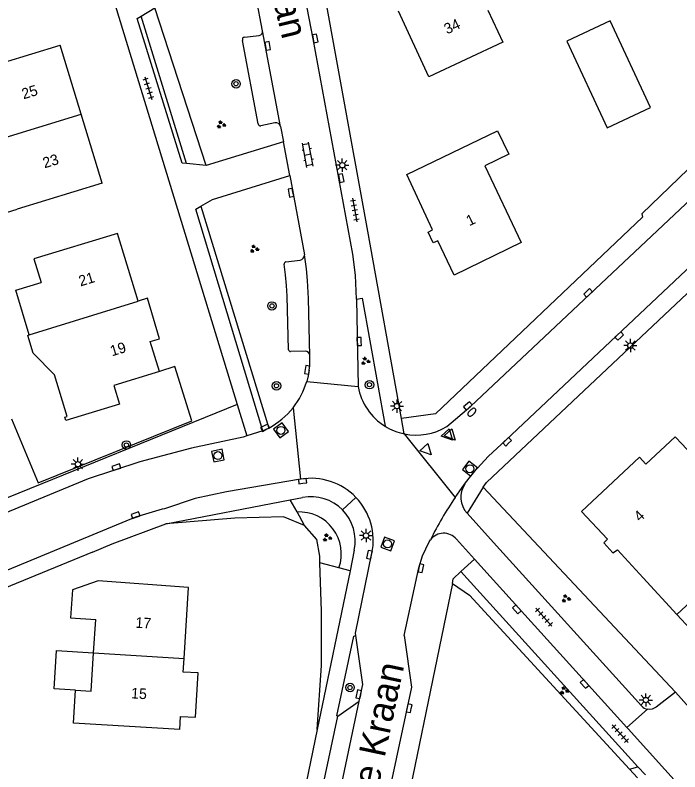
# Model space of a CAD drawing. Extents: x 136000 to 138005, y 398500 to 400500.
# Drawn here: x 137469.3 to 137531.8, y 399135.6 to 399206.8 of the extents above; entities that cross this region are included whole.
import ezdxf

# ---------------------------------------------------------------- set-up
doc = ezdxf.new("R2010")
doc.units = 0
for name, color, linetype in [('gg-afsc-erfafscheiding', 7, 'Continuous'), ('gg-afsc-hekwerk', 7, 'Continuous'), ('gg-anno-huisnummerreeks BGT', 7, 'Continuous'), ('gg-anno-openbare ruimte label', 7, 'Continuous'), ('gg-bbg-bijgebouw', 7, 'Continuous'), ('gg-bbg-gedigitaliseerde bebouwing', 7, 'Continuous'), ('gg-bbg-hoofdgebouw', 7, 'Continuous'), ('gg-bbg-luifel en loopbrug', 7, 'Continuous'), ('gg-bbg-tussenscheiding', 7, 'Continuous'), ('gg-knt-verharding', 7, 'Continuous'), ('gg-knt-verharding nz', 7, 'Continuous'), ('gt-grn-groengrens', 7, 'Continuous'), ('gt-grn-weggrens', 7, 'Continuous'), ('gt-symb-boom', 7, 'Continuous'), ('gt-symb-brandkraan', 7, 'Continuous'), ('gt-symb-groenvak', 7, 'Continuous'), ('gt-symb-klinker verharding', 7, 'Continuous'), ('gt-symb-kolk', 7, 'Continuous'), ('gt-symb-lichtmast', 7, 'Continuous'), ('gt-symb-rioolschacht', 7, 'Continuous'), ('gt-symb-tegel verharding', 7, 'Continuous'), ('gt-symb-waterafsluiter', 7, 'Continuous')]:
    doc.layers.add(name, color=color, linetype=linetype)

# ---------------------------------------------------------------- blocks, each defined once
blk = doc.blocks.new('gt0-KOLK')
at = {"layer": 'gt-symb-kolk'}
blk.add_lwpolyline([(0, 0), (0.375, 0), (0.375, 0.4), (-0.375, 0.4), (-0.375, 0), (0, 0)], dxfattribs=at)
blk = doc.blocks.new('gt0-BR')
at = {"layer": 'gt-symb-brandkraan'}
for centre, radius, start, end in [((-0.244, 0), 0.206, 107.56694, 252.43307), ((0.599, -2.664), 3, 106.89205, 107.56694), ((0, -0.691), 0.938, 73.10799, 106.89205), ((-0.599, -2.664), 3, 72.43309, 73.10799), ((0.244, 0), 0.206, 287.56695, 72.43309), ((0.599, 2.664), 3, 252.43307, 253.10797), ((0, 0.691), 0.938, 253.10797, 286.89206), ((-0.599, 2.664), 3, 286.89206, 287.56695)]:
    blk.add_arc(centre, radius, start, end, dxfattribs=at)
blk = doc.blocks.new('gt0-LMAST')
at = {"layer": 'gt-symb-lichtmast'}
for p, q in [((-0.182, 0.173), (-0.447, 0.438)), ((-0.005, 0.246), (-0.005, 0.621)), ((0.172, 0.173), (0.437, 0.438)), ((-0.255, -0.004), (-0.63, -0.004)), ((-0.182, -0.181), (-0.447, -0.446)), ((-0.005, -0.254), (-0.005, -0.629)), ((0.437, -0.446), (0.172, -0.181)), ((0.245, -0.004), (0.62, -0.004))]:
    blk.add_line(p, q, dxfattribs=at)
blk.add_circle((-0.005, -0.004), 0.25, dxfattribs=at)
blk = doc.blocks.new('gt0-GRVAK')
at = {"layer": 'gt-symb-groenvak'}
for p, q in [((-0.11, 0.189), (-0.228, 0.24)), ((-0.182, 0.153), (0.088, 0.153)), ((-0.091, 0.211), (-0.156, 0.322)), ((-0.047, 0.214), (-0.047, 0.393)), ((-0.004, 0.211), (0.061, 0.322)), ((0.015, 0.189), (0.133, 0.24)), ((0.262, -0.052), (0.197, 0.059)), ((0.305, -0.049), (0.305, 0.13)), ((0.349, -0.052), (0.414, 0.059)), ((-0.245, -0.228), (-0.363, -0.177)), ((-0.318, -0.264), (-0.047, -0.264)), ((-0.226, -0.206), (-0.291, -0.095)), ((-0.183, -0.203), (-0.183, -0.024)), ((-0.139, -0.206), (-0.074, -0.095)), ((-0.12, -0.228), (-0.002, -0.177)), ((0.243, -0.074), (0.125, -0.023)), ((0.17, -0.11), (0.441, -0.11)), ((0.368, -0.074), (0.486, -0.023))]:
    blk.add_line(p, q, dxfattribs=at)
blk = doc.blocks.new('gt0-RS')
at = {"layer": 'gt-symb-rioolschacht'}
blk.add_lwpolyline([(-0.5, -0.5), (0.5, -0.5), (0.5, 0.5), (-0.5, 0.5)], close=True, dxfattribs=at)
blk.add_circle((0, 0), 0.375, dxfattribs=at)
blk = doc.blocks.new('gt0-TEG1')
at = {"layer": 'gt-symb-tegel verharding'}
for p, q in [((-1.125, 0), (1.125, 0)), ((-0.9, -0.25), (-0.9, 0.25)), ((-0.45, -0.25), (-0.45, 0.25)), ((0, -0.25), (0, 0.25)), ((0.45, -0.25), (0.45, 0.25)), ((0.9, -0.25), (0.9, 0.25))]:
    blk.add_line(p, q, dxfattribs=at)
blk = doc.blocks.new('gt0-BOOM')
at = {"layer": 'gt-symb-boom'}
for radius in [0.4, 0.2]:
    blk.add_circle((0, 0), radius, dxfattribs=at)
blk = doc.blocks.new('gt0-KL1')
at = {"layer": 'gt-symb-klinker verharding'}
for p, q in [((-1.15, 0.3), (1.15, 0.3)), ((-1, -0.3), (-1, 0.3)), ((-0.5, 0.3), (-0.5, 0.45)), ((0, -0.3), (0, 0.3)), ((0.5, 0.3), (0.5, 0.45)), ((1, -0.3), (1, 0.3)), ((-1.15, -0.3), (1.15, -0.3)), ((-0.5, -0.45), (-0.5, -0.3)), ((0.5, -0.45), (0.5, -0.3))]:
    blk.add_line(p, q, dxfattribs=at)
blk = doc.blocks.new('gt0-WAFSL')
at = {"layer": 'gt-symb-waterafsluiter'}
for p, q in [((-0.5, -0.333), (0, 0.667)), ((0, 0.667), (0.5, -0.333)), ((0.5, -0.333), (-0.5, -0.333))]:
    blk.add_line(p, q, dxfattribs=at)

msp = doc.modelspace()

# ---------------------------------------------------------------- linework, layer by layer
at = {"layer": 'gg-afsc-erfafscheiding'}
for p, q in [((137513.309, 399162.398), (137531.408, 399143.115)), ((137531.408, 399143.115), (137533.706, 399140.509))]:
    msp.add_line(p, q, dxfattribs=at)
for points in [[(137496.51, 399158.808), (137494.52, 399159.607), (137489.946, 399159.492), (137483.441, 399158.951)], [(137497.942, 399155.282), (137497.923, 399155.904), (137497.656, 399157.466), (137496.51, 399158.808)], [(137497.68, 399139.625), (137498.107, 399145.643), (137498.085, 399150.723), (137497.942, 399155.282)]]:
    msp.add_lwpolyline(points, dxfattribs=at)
at = {"layer": 'gg-afsc-hekwerk'}
msp.add_line((137476.538, 399156.298), (137459.313, 399149.2), dxfattribs=at)
msp.add_lwpolyline([(137468.93, 399168.817), (137471.432, 399162.795), (137485.894, 399168.62), (137484.289, 399173.752), (137482.84, 399173.271)], dxfattribs=at)
at = {"layer": 'gg-bbg-bijgebouw'}
msp.add_lwpolyline([(137524.98, 399196.192), (137529.037, 399198.105), (137525.257, 399206.238), (137521.183, 399204.34), (137524.98, 399196.192)], dxfattribs=at)
at = {"layer": 'gg-bbg-gedigitaliseerde bebouwing'}
for p, q in [((137477.46, 399190.981), (137469.456, 399188.536)), ((137471.04, 399183.88), (137471.719, 399181.644)), ((137470.453, 399176.661), (137470.606, 399176.707)), ((137476.655, 399146.814), (137476.85, 399149.95))]:
    msp.add_line(p, q, dxfattribs=at)
for points in [[(137513.754, 399207.258), (137515.158, 399204.246), (137508.2, 399200.99)], [(137465.767, 399200.626), (137465.495, 399201.517), (137473.5, 399203.96)], [(137465.048, 399194.285), (137467.028, 399187.795), (137469.456, 399188.536)], [(137470.606, 399176.707), (137469.327, 399180.917), (137471.719, 399181.644)], [(137474.943, 399143.301), (137476.431, 399143.21), (137476.655, 399146.814)], [(137484.76, 399139.6), (137474.754, 399140.222), (137474.943, 399143.301)]]:
    msp.add_lwpolyline(points, dxfattribs=at)
at = {"layer": 'gg-bbg-hoofdgebouw'}
for p, q in [((137508.2, 399200.99), (137505.332, 399207.144)), ((137475.48, 399197.471), (137473.5, 399203.96)), ((137477.46, 399190.981), (137475.48, 399197.471)), ((137478.9, 399186.26), (137471.04, 399183.88)), ((137480.832, 399179.89), (137478.9, 399186.26)), ((137482.84, 399173.271), (137478.556, 399171.961)), ((137532.01, 399166.438), (137531.37, 399167.13)), ((137528.35, 399153.86), (137531.533, 399150.435))]:
    msp.add_line(p, q, dxfattribs=at)
for points in [[(137506.112, 399191.811), (137514.66, 399195.89), (137515.71, 399193.7), (137513.45, 399192.62), (137516.89, 399185.41)], [(137516.89, 399185.41), (137510.58, 399182.34), (137509.04, 399185.57), (137508.6, 399185.36), (137508.13, 399186.36), (137508.55, 399186.58), (137506.112, 399191.811)], [(137482.84, 399173.271), (137481.986, 399176.087), (137482.867, 399176.355), (137481.713, 399180.157), (137480.832, 399179.89)], [(137478.556, 399171.961), (137479.093, 399170.2), (137474.043, 399168.659), (137473.95, 399168.978), (137474.162, 399169.039), (137472.962, 399172.948), (137470.953, 399174.989), (137470.453, 399176.661)], [(137531.37, 399167.13), (137528.61, 399164.56), (137528, 399165.22), (137522.56, 399160.12), (137525.01, 399157.5), (137524.65, 399157.17), (137525.51, 399156.23), (137525.93, 399156.5), (137528.35, 399153.86)], [(137531.533, 399150.435), (137539.758, 399158.072), (137532.01, 399166.438)], [(137485.17, 399146.285), (137485.58, 399152.971), (137477.08, 399153.58), (137474.66, 399152.751), (137474.47, 399150.12), (137476.85, 399149.95)], [(137484.76, 399139.6), (137484.837, 399140.848), (137486.244, 399140.761), (137486.499, 399144.924), (137485.092, 399145.01), (137485.17, 399146.285)]]:
    msp.add_lwpolyline(points, dxfattribs=at)
at = {"layer": 'gg-bbg-luifel en loopbrug'}
for points in [[(137531.533, 399150.435), (137534.094, 399147.677), (137543.754, 399156.647), (137537.344, 399163.499)], [(137474.943, 399143.301), (137472.947, 399143.423), (137473.168, 399147.028), (137476.655, 399146.814)]]:
    msp.add_lwpolyline(points, dxfattribs=at)
at = {"layer": 'gg-bbg-tussenscheiding'}
for p, q in [((137470.606, 399176.707), (137480.832, 399179.89)), ((137476.655, 399146.814), (137485.17, 399146.285))]:
    msp.add_line(p, q, dxfattribs=at)
msp.add_lwpolyline([(137465.048, 399194.285), (137467.476, 399195.026), (137475.48, 399197.471)], dxfattribs=at)
at = {"layer": 'gg-knt-verharding'}
for p, q in [((137472.57, 399227.79), (137490.16, 399170.17)), ((137492.556, 399205.299), (137491.611, 399210.229)), ((137481.118, 399206.683), (137482.425, 399207.465)), ((137485.404, 399192.832), (137481.118, 399206.683)), ((137490.851, 399204.722), (137492.245, 399204.855)), ((137492.147, 399196.549), (137490.669, 399204.393)), ((137552.294, 399201.577), (137515.425, 399166.813)), ((137493.703, 399196.646), (137492.38, 399196.364)), ((137494.244, 399196.301), (137494.521, 399194.869)), ((137494.521, 399194.869), (137487.233, 399192.644)), ((137495.104, 399191.716), (137494.521, 399194.869)), ((137487.233, 399192.644), (137485.404, 399192.832)), ((137495.104, 399191.716), (137496.484, 399184.247)), ((137494.741, 399183.578), (137496.078, 399183.751)), ((137501.373, 399180.068), (137501.534, 399171.851)), ((137496.548, 399175.181), (137495.184, 399175.157)), ((137490.16, 399170.17), (137420.363, 399141.879)), ((137492.589, 399167.683), (137491.07, 399167.215)), ((137493.127, 399167.948), (137492.589, 399167.683)), ((137510.678, 399161.437), (137511.563, 399162.675)), ((137513.309, 399162.398), (137511.783, 399159.944)), ((137483.441, 399158.951), (137495.146, 399161.199)), ((137495.146, 399161.199), (137496.318, 399161.424)), ((137514.287, 399157.18), (137511.783, 399159.944)), ((137510.78, 399157.514), (137512.496, 399155.612)), ((137528.192, 399141.835), (137514.287, 399157.18)), ((137501.182, 399156.486), (137500.777, 399154.535)), ((137500.777, 399154.535), (137497.68, 399139.625)), ((137511.205, 399154.481), (137527.868, 399136.103)), ((137499.632, 399140.852), (137501.65, 399142.272)), ((137526.825, 399139.789), (137528.77, 399141.512)), ((137489.653, 399094.232), (137499.632, 399140.852)), ((137526.825, 399139.789), (137526.932, 399139.67)), ((137542.758, 399122.224), (137526.932, 399139.67)), ((137527.073, 399135.876), (137527.868, 399136.103)), ((137527.868, 399136.103), (137528.564, 399135.335))]:
    msp.add_line(p, q, dxfattribs=at)
for points in [[(137605.914, 399262.616), (137566.587, 399225.075), (137528.24, 399188.084), (137528.292, 399187.773), (137508.828, 399169.281), (137505.616, 399168.854)], [(137513.309, 399162.398), (137513.602, 399162.85), (137603.679, 399247.654), (137613.927, 399257.257)], [(137501.373, 399180.068), (137501.303, 399182.332), (137501.053, 399184.312), (137497.311, 399204.558), (137495.009, 399216.412), (137494, 399220.938), (137492.821, 399225.426), (137492.7, 399225.74)], [(137505.616, 399168.854), (137502.455, 399186.463), (137497.358, 399214.397)], [(137485.404, 399192.832), (137484.971, 399192.877), (137480.765, 399206.471), (137481.118, 399206.683)], [(137509.884, 399168.094), (137512.137, 399170.007), (137541.938, 399198.043)], [(137486.741, 399188.816), (137487.834, 399189.452), (137495.104, 399191.716)], [(137492.589, 399167.683), (137486.281, 399188.549), (137486.741, 399188.816)], [(137495.002, 399175.32), (137494.853, 399180.356), (137494.789, 399181.346), (137494.693, 399182.358), (137494.568, 399183.357)], [(137501.373, 399180.068), (137501.918, 399180.158), (137504.069, 399168.132)], [(137496.945, 399173.407), (137496.992, 399173.906), (137497.011, 399174.334), (137497.007, 399174.76)], [(137496.945, 399173.407), (137496.846, 399172.869), (137496.709, 399172.343)], [(137491.07, 399167.215), (137490.718, 399167.107), (137485.85, 399166.068), (137480.993, 399164.776), (137476.142, 399163.197), (137420.984, 399140.407)], [(137511.563, 399162.675), (137512.427, 399163.795), (137513.77, 399165.291), (137515.425, 399166.813)], [(137496.134, 399163.147), (137489.142, 399161.957), (137486.201, 399161.338), (137483.334, 399160.376), (137483.11, 399160.34), (137480.6, 399159.57), (137422.92, 399135.721)], [(137476.538, 399156.298), (137478.399, 399157.065), (137483.441, 399158.951)], [(137505.863, 399148.444), (137507.255, 399154.814), (137507.601, 399155.952), (137508.22, 399157.262), (137508.338, 399157.445)], [(137501.319, 399148.439), (137501.284, 399148.682), (137502.842, 399156.192)], [(137512.496, 399155.612), (137516.618, 399151.044), (137526.825, 399139.789)], [(137510.405, 399153.353), (137510.493, 399153.782), (137511.205, 399154.481)], [(137510.405, 399153.353), (137504.79, 399126.13), (137504.64, 399126.151), (137489.12, 399053.301), (137488.92, 399053.471), (137488.609, 399052.017), (137488.466, 399052.04), (137487.721, 399048.445)], [(137505.863, 399148.444), (137506.565, 399143.6), (137495.02, 399089.69)], [(137499.632, 399140.852), (137499.552, 399140.907), (137501.149, 399148.4), (137501.319, 399148.439)], [(137501.65, 399142.272), (137501.982, 399143.829), (137501.319, 399148.439)], [(137531.408, 399143.115), (137529.58, 399141.708), (137529.193, 399141.524), (137528.98, 399141.496), (137528.77, 399141.512)], [(137497.68, 399139.625), (137493.693, 399120.294), (137489.732, 399101.942), (137489.34, 399102.027), (137483.233, 399073.618), (137482.715, 399073.681), (137475.32, 399041.941)]]:
    msp.add_lwpolyline(points, dxfattribs=at)
for centre, radius, start, end in [((137492.132, 399205.265), 0.426, 285.42498, 4.55635), ((137490.883, 399204.489), 0.235, 97.83336, 204.26465), ((137493.796, 399196.195), 0.46, 13.28645, 101.66159), ((137492.347, 399196.562), 0.201, 183.70826, 279.39319), ((137496.025, 399184.208), 0.461, 276.59535, 4.80068), ((137494.757, 399183.387), 0.192, 94.86353, 189.02841), ((137495.179, 399175.335), 0.178, 184.81252, 271.49195), ((137496.565, 399174.739), 0.443, 2.74986, 92.19534), ((137489.607, 399174.478), 7.416, 321.56412, 343.26857), ((137507.01, 399172.86), 5.568, 190.44298, 238.11643), ((137489.616, 399174.458), 7.396, 298.33759, 321.64187), ((137507.012, 399172.866), 5.575, 238.13353, 258.23083), ((137507.007, 399172.859), 5.566, 258.26738, 301.1251), ((137497.115, 399157.38), 5.85, 43.96377, 99.65046), ((137513.45, 399161.453), 2.248, 147.06912, 222.14209), ((137497.103, 399157.332), 4.166, 44.56665, 100.85922), ((137497.116, 399157.381), 5.849, 348.27298, 43.9664), ((137538.742, 399142.305), 33.965, 145.71643, 153.52827), ((137497.102, 399157.332), 4.167, 348.27976, 44.5602), ((137509.587, 399156.504), 1.563, 40.22735, 143.00963), ((137528.957, 399142.525), 1.03, 222.06019, 259.54484)]:
    msp.add_arc(centre, radius, start, end, dxfattribs=at)
at = {"layer": 'gg-knt-verharding nz'}
for p, q in [((137494.244, 399196.301), (137492.556, 399205.299)), ((137490.81, 399091.402), (137501.65, 399142.272))]:
    msp.add_line(p, q, dxfattribs=at)
msp.add_lwpolyline([(137497.007, 399174.76), (137496.861, 399180.145), (137496.789, 399181.822), (137496.698, 399182.916), (137496.484, 399184.247)], dxfattribs=at)
at = {"layer": 'gt-grn-groengrens'}
for p, q in [((137487.233, 399192.644), (137482.425, 399207.465)), ((137486.741, 399188.816), (137493.127, 399167.948)), ((137495.793, 399160.065), (137495.146, 399161.199)), ((137496.51, 399158.808), (137495.793, 399160.065)), ((137499.733, 399154.81), (137497.942, 399155.282)), ((137500.777, 399154.535), (137499.733, 399154.81)), ((137527.073, 399135.876), (137527.812, 399135.072))]:
    msp.add_line(p, q, dxfattribs=at)
msp.add_lwpolyline([(137510.405, 399153.353), (137512.021, 399152.258), (137527.073, 399135.876)], dxfattribs=at)
msp.add_arc((137496.003, 399156.118), 3.953, 340.67724, 93.04511, dxfattribs=at)
at = {"layer": 'gt-grn-weggrens'}
for p, q in [((137496.709, 399172.343), (137501.534, 399171.851)), ((137490.16, 399170.17), (137491.07, 399167.215)), ((137495.416, 399169.868), (137496.134, 399163.147)), ((137505.875, 399167.409), (137505.616, 399168.854)), ((137505.875, 399167.409), (137510.678, 399161.437)), ((137500.071, 399160.256), (137501.325, 399161.441)), ((137512.496, 399155.612), (137511.205, 399154.481))]:
    msp.add_line(p, q, dxfattribs=at)

# ---------------------------------------------------------------- block references
at = {"layer": 'gt-symb-boom'}
for p in [(137490.054, 399200.329), (137493.435, 399179.438), (137502.609, 399172.033), (137493.857, 399171.927), (137479.738, 399166.365), (137500.778, 399143.555)]:
    msp.add_blockref('gt0-BOOM', p, dxfattribs=at)
at = {"layer": 'gt-symb-brandkraan', "rotation": -136.74307034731}
msp.add_blockref('gt0-BR', (137512.236, 399169.441), dxfattribs=at)
at = {"layer": 'gt-symb-groenvak'}
for p in [(137488.644, 399196.487), (137491.766, 399184.797), (137502.221, 399174.249), (137498.614, 399157.642), (137521.084, 399151.918), (137520.925, 399143.269)]:
    msp.add_blockref('gt0-GRVAK', p, dxfattribs=at)
at = {"layer": 'gt-symb-klinker verharding', "rotation": 100.43302473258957}
msp.add_blockref('gt0-KL1', (137496.797, 399193.654), dxfattribs=at)
at = {"layer": 'gt-symb-kolk'}
for p, rotation in [((137497.311, 399204.558), -78.92612885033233), ((137492.831, 399203.853), -79.40066905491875), ((137499.76, 399191.423), -79.45426563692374), ((137495.409, 399190.123), 100.83791044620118), ((137523.313, 399180.522), 43.25692965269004), ((137526.245, 399176.465), 43.25692965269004), ((137501.841, 399176.091), 91.26030384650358), ((137496.945, 399173.407), 81.48906580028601), ((137511.991, 399169.887), 41.229049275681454), ((137492.871, 399167.812), 26.15525374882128), ((137515.7, 399166.521), 43.50002865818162), ((137478.86, 399164.082), 18.054552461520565), ((137496.346, 399162.767), 7.992313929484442), ((137480.671, 399159.574), 19.214311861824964), ((137502.801, 399156.005), 78.28547478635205), ((137507.255, 399154.814), -102.32923265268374), ((137516.618, 399151.044), 132.05439063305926), ((137522.981, 399144.037), 132.24274648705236), ((137501.779, 399142.883), 77.99329169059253), ((137506.54, 399141.571), 77.93725397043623)]:
    msp.add_blockref('gt0-KOLK', p, dxfattribs=dict(at, rotation=rotation))
at = {"layer": 'gt-symb-lichtmast'}
for p in [(137500.056, 399192.668), (137527.156, 399175.717), (137475.185, 399164.553), (137502.287, 399157.851), (137528.61, 399142.388)]:
    msp.add_blockref('gt0-LMAST', p, dxfattribs=at)
at = {"layer": 'gt-symb-lichtmast', "rotation": -136.74307034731}
msp.add_blockref('gt0-LMAST', (137505.195, 399170.018), dxfattribs=at)
at = {"layer": 'gt-symb-rioolschacht'}
for p, rotation in [((137494.279, 399167.739), 35.59763149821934), ((137488.349, 399165.363), 12.006708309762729), ((137512.053, 399164.13), 51.984339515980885), ((137504.308, 399157.058), 159.5713828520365)]:
    msp.add_blockref('gt0-RS', p, dxfattribs=dict(at, rotation=rotation))
at = {"layer": 'gt-symb-tegel verharding'}
for p, rotation in [((137481.818, 399199.914), -73.0152674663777), ((137501.226, 399188.468), -79.5106101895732), ((137519.025, 399150.171), -47.91906958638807), ((137526.194, 399139.217), -47.79566231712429)]:
    msp.add_blockref('gt0-TEG1', p, dxfattribs=dict(at, rotation=rotation))
at = {"layer": 'gt-symb-waterafsluiter', "rotation": -136.74307034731}
for p in [(137509.956, 399167.297), (137510.218, 399167.31), (137507.948, 399165.929)]:
    msp.add_blockref('gt0-WAFSL', p, dxfattribs=at)

# ---------------------------------------------------------------- texts
at = {"layer": 'gg-anno-huisnummerreeks BGT'}
for s, rotation, p in [('34', 25, (137509.907, 399204.959)), ('25', 17, (137470.062, 399198.861)), ('23', 17, (137472.041, 399192.372)), ('1', 25.9, (137512.004, 399186.924)), ('21', 16.9, (137475.423, 399181.267)), ('19', 16.9, (137478.379, 399174.693)), ('4', 43.1, (137528.045, 399159.095)), ('17', 356.5, (137480.562, 399149.181)), ('15', 356.5, (137480.155, 399142.544))]:
    msp.add_text(s, height=1, rotation=rotation, dxfattribs=at).set_placement(p)
at = {"layer": 'gg-anno-openbare ruimte label'}
for rotation, p in [(283.5, (137491.134, 399218.151)), (78, (137502.947, 399131.81))]:
    msp.add_text('De Kraan', height=2.5, rotation=rotation, dxfattribs=at).set_placement(p)

doc.saveas('drawing.dxf')
